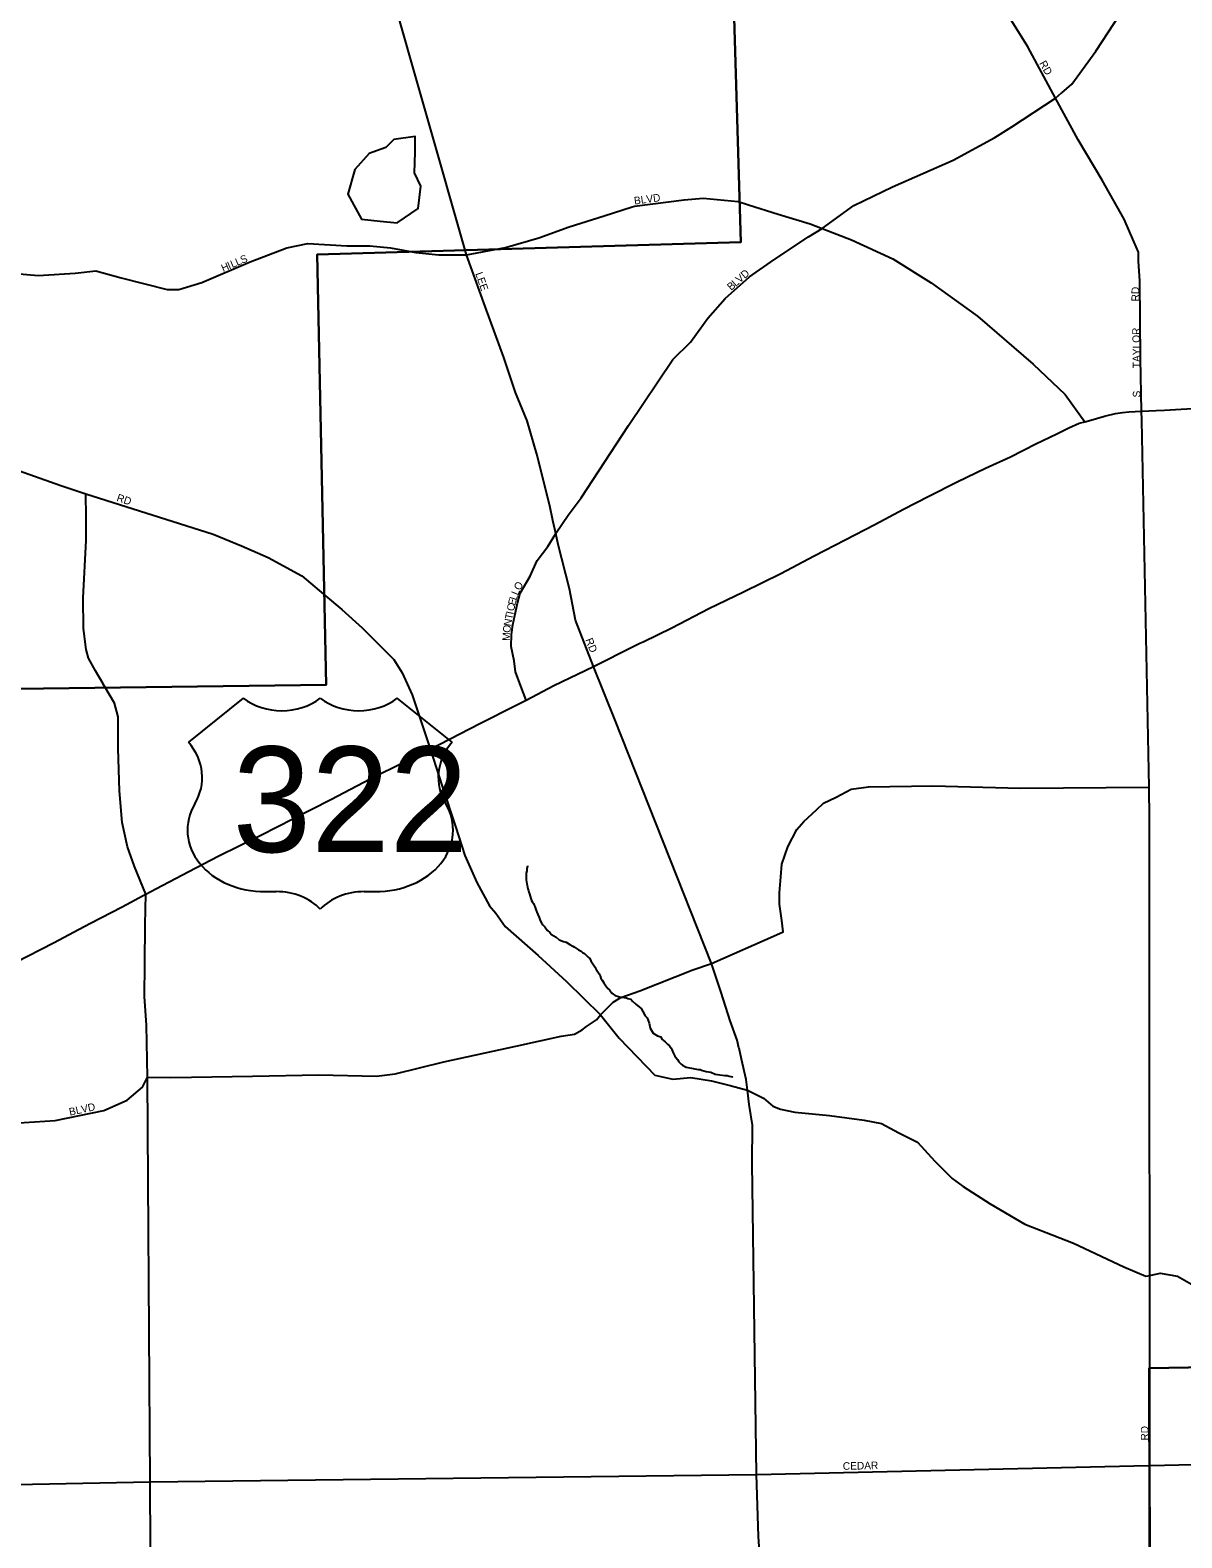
# Model space of a CAD drawing. Extents: x 2010165 to 2382125, y 1060529 to 1407316.
# Drawn here: x 2219834 to 2227428, y 1276424 to 1286370 of the extents above; entities that cross this region are included whole.
import ezdxf

# ---------------------------------------------------------------- set-up
doc = ezdxf.new("R2010")
doc.units = 0
for name, color, linetype in [('GM_X_City_Street', 7, 'Continuous'), ('GM_X_City_Street_Text', 7, 'Continuous'), ('GM_X_Corporation', 7, 'Continuous'), ('GM_X_Minor_Lake', 7, 'Continuous'), ('GM_X_Minor_River', 7, 'Continuous'), ('GM_X_US_Location', 7, 'Continuous'), ('GM_X_US_Route', 7, 'Continuous'), ('GM_X_US_Shield', 7, 'Continuous')]:
    doc.layers.add(name, color=color, linetype=linetype)

msp = doc.modelspace()

# ---------------------------------------------------------------- linework, layer by layer
at = {"layer": 'GM_X_City_Street'}
for points in [[(2226635.6, 1285956.3), (2226703.4, 1286013.5), (2226860.1, 1286232.3), (2227103.2, 1286604), (2227251.9, 1286822.6), (2227419.3, 1287019.6), (2227544.1, 1287153.4), (2227644.2, 1287238.2), (2227758.5, 1287313.5), (2227909.1, 1287385.6), (2227962.6, 1287407.1), (2228150.3, 1287440), (2228390.3, 1287462.3), (2229723.6, 1287464.6), (2230151, 1287455.6), (2230359.3, 1287463), (2230492.5, 1287506.6), (2230583.3, 1287563.1), (2230677.8, 1287631.8), (2230864.7, 1287769.1), (2230895.8, 1287806.1), (2233595.7, 1289787)], [(2226595.5, 1285922.4), (2226412.3, 1286260.9), (2226274.2, 1286482.1), (2226020.7, 1286826.9), (2224479.3, 1288589.7), (2224393.1, 1288686.5), (2224393.1, 1288686.5)], [(2222711.7, 1284887.5), (2222192.1, 1286709.7), (2222167.1, 1286823.4), (2222140.7, 1286911.1), (2222123.4, 1286962.8), (2222087.7, 1287024.1), (2222044.5, 1287065.2), (2221995.8, 1287088), (2221883.5, 1287144.9), (2221854.6, 1287161.4), (2221796.9, 1287208.8), (2221742.6, 1287264.1), (2221696.7, 1287333.2), (2221646.5, 1287398.5), (2221616.4, 1287493.7), (2221580.4, 1287645.3), (2221496.1, 1287732.6), (2221381.1, 1287828.9), (2220715.7, 1288410.7)], [(2223104.3, 1281951.4), (2223068.8, 1282043.2), (2223034.3, 1282136.6), (2223024.4, 1282210.7), (2223005.9, 1282304.5), (2223007.9, 1282382.8), (2223016.2, 1282447.3), (2223028.6, 1282509.9), (2223046.6, 1282590.6), (2223065, 1282655.3), (2223130.2, 1282769.4), (2223177.7, 1282871), (2223247.4, 1282965.2), (2223299.8, 1283049.4), (2223303.2, 1283054.9), (2223382.4, 1283171.4), (2223467.7, 1283286), (2223583.4, 1283463.7), (2223780.2, 1283761.8), (2224071.7, 1284196.9), (2224187, 1284312.4), (2224303.2, 1284469.9), (2224416.2, 1284599.3), (2224576.9, 1284744), (2224738.4, 1284854.5), (2224967, 1285007), (2225056.1, 1285062.5), (2225264.4, 1285213.4), (2225519.9, 1285336.5), (2225920.4, 1285513.5), (2226195.2, 1285663.1), (2226307.7, 1285732.2), (2226595.5, 1285922.4), (2226635.4, 1285956.1), (2226635.6, 1285956.3)], [(2227163.7, 1283796.1), (2227163.6, 1283797.7), (2227162.4, 1283856.5), (2227155.2, 1284204.5), (2227150, 1284716.2), (2227142.6, 1284846.5), (2227141.1, 1284904.7), (2227111.2, 1284976.2), (2227047.3, 1285123.1), (2226902.3, 1285380.3), (2226745, 1285647.2), (2226595.5, 1285922.4)], [(2223802.8, 1285204.2), (2223804.2, 1285204.7), (2223819.2, 1285209.4), (2224145.4, 1285251.4), (2224271.5, 1285261.9), (2224502.9, 1285240.7), (2224570.5, 1285219.1)], [(2224570.5, 1285219.1), (2224571, 1285218.9), (2224765.8, 1285156.6), (2224976.1, 1285093.3), (2225056.1, 1285062.5), (2225249.5, 1284988), (2225522.9, 1284861.8), (2225775.2, 1284703.9), (2226080.2, 1284482.9), (2226448.1, 1284167.2), (2226658.3, 1283967.2), (2226788.5, 1283787.6)], [(2219537.2, 1284782.3), (2219886.6, 1284751.8), (2220129.6, 1284766.9), (2220266.3, 1284782), (2220433.4, 1284736.5), (2220737.2, 1284660.4), (2220813.1, 1284660.4), (2220965, 1284705.9), (2221284, 1284842.5), (2221527.1, 1284933.5), (2221663.7, 1284963.8), (2221921.9, 1284948.6), (2222073.8, 1284948.5), (2222210.5, 1284933.3), (2222377.6, 1284902.8), (2222529.4, 1284887.6), (2222711.7, 1284887.5), (2222967.3, 1284936.2), (2223188.2, 1284999.3), (2223388, 1285072.9), (2223619.4, 1285146.4), (2223802.8, 1285204.2)], [(2223281.3, 1283135.6), (2223260.5, 1283232.5), (2223175.5, 1283573.5), (2223111.7, 1283792.7), (2223034.7, 1283979.4), (2222956.5, 1284210.2), (2222833.6, 1284546.3), (2222711.7, 1284887.5)], [(2217950.4, 1284792.1), (2218358.3, 1284581.6), (2218656.3, 1284404.8), (2218711.5, 1284382.8), (2218854.9, 1284305.5), (2218987.4, 1284239.2), (2219042.5, 1284195), (2219086.7, 1284128.8), (2219197, 1283974.2), (2219230.1, 1283908), (2219296.2, 1283808.7), (2219439.8, 1283643), (2219528, 1283587.8), (2219627.3, 1283532.6), (2219726.7, 1283477.3), (2220035.6, 1283366.9), (2220201.2, 1283311.7), (2221039.9, 1283046.4), (2221227.6, 1282969.1), (2221404.2, 1282891.8), (2221624.9, 1282770.3), (2221768.4, 1282648.8), (2221779.2, 1282639.9)], [(2227213.7, 1281166.8), (2227213.5, 1281377.4), (2227163.7, 1283796.1)], [(2220314.9, 1282057.4), (2220265.1, 1282143.2), (2220218.8, 1282228.3), (2220203.3, 1282284.1), (2220185.7, 1282422.1), (2220182.4, 1282624.8), (2220202.7, 1283002.7), (2220202.7, 1283157.3), (2220201.2, 1283311.7)], [(2223549.3, 1282173.5), (2223549.3, 1282173.5), (2223430.5, 1282478.1), (2223389.1, 1282683.8), (2223315.3, 1282977), (2223299.8, 1283049.4), (2223281.3, 1283135.4), (2223281.3, 1283135.6)], [(2221779.2, 1282639.9), (2221780.5, 1282638.9), (2221889.7, 1282549.4), (2222022.1, 1282428), (2222231.8, 1282218.2), (2222287, 1282129.9), (2222353.1, 1281986.3), (2222472.3, 1281629.2)], [(2223688.9, 1281821.8), (2223549.3, 1282173.5)], [(2220595.8, 1280670.5), (2220521.1, 1280853.1), (2220475.6, 1280982.3), (2220439.3, 1281144), (2220423.9, 1281352.4), (2220414.7, 1281631.2), (2220413.3, 1281839.9), (2220388.9, 1281929.6), (2220325.9, 1282038.3), (2220315.4, 1282056.6), (2220314.9, 1282057.4)], [(2224507.6, 1279656.9), (2224496.6, 1279707.5), (2224449.2, 1279834.7), (2224390.2, 1280021.9), (2224327.4, 1280214.1), (2223689, 1281821.8), (2223688.9, 1281821.8)], [(2222472.3, 1281629.2), (2222550.5, 1281382.3), (2222638.7, 1281117.4), (2222701, 1280925.3), (2222778.8, 1280748.6), (2222861.7, 1280592.8), (2222903.3, 1280546.1), (2222965.5, 1280457.8), (2223183.6, 1280265.6), (2223370.5, 1280094.1), (2223594.6, 1279874.9), (2223718.2, 1279720.1), (2223951.9, 1279475.9), (2224071.2, 1279450), (2224190.7, 1279460.3), (2224325.6, 1279439.5), (2224450.3, 1279408.3), (2224563.3, 1279377.7), (2224668.3, 1279325.2), (2224730.6, 1279273.2), (2224782.5, 1279252.4), (2224876, 1279231.6), (2225104.5, 1279210.7), (2225332.9, 1279179.5), (2225447.2, 1279158.7), (2225561.3, 1279096.3), (2225685.9, 1279033.9), (2225800.2, 1278909.3), (2225914.3, 1278794.9), (2225987, 1278743), (2226163.6, 1278628.7), (2226391.9, 1278493.6), (2226713.9, 1278368.9), (2227046.1, 1278213), (2227191.4, 1278150.6), (2227216.6, 1278156.1), (2227284.9, 1278171.3), (2227399.2, 1278150.5), (2227492.6, 1278098.5)], [(2224754.9, 1280402.4), (2224755.5, 1280402.6), (2224798.3, 1280421.5), (2224790.8, 1280497.4), (2224775.6, 1280603.8), (2224775.7, 1280679.7), (2224783.3, 1280786), (2224791, 1280869.6), (2224828.9, 1280983.4), (2224889.7, 1281097.4), (2224935.3, 1281150.5), (2225018.8, 1281226.4), (2225064.4, 1281271.9), (2225148, 1281309.9), (2225246.7, 1281363), (2225360.7, 1281378.1), (2225785.9, 1281385.6), (2226363, 1281370.2), (2227213.5, 1281377.4)], [(2227215.3, 1279481.8), (2227213.7, 1281166.8), (2227213.7, 1281166.8)], [(2220612.7, 1278782.3), (2220608, 1279464.4), (2220601, 1279805.5), (2220588.7, 1279994.7), (2220588.8, 1280211.1), (2220591.4, 1280469.1), (2220595.8, 1280670.5)], [(2224327.4, 1280214.1), (2224327.4, 1280214.1), (2224754.9, 1280402.4)], [(2220608, 1279464.4), (2220758.1, 1279461.4), (2220897.7, 1279463.8), (2221299.1, 1279471), (2221736.9, 1279478.1), (2222116.4, 1279470.7), (2222240.3, 1279485.2), (2222561.5, 1279565.4), (2223035.8, 1279667.4), (2223335, 1279732.9), (2223422.6, 1279747.5), (2223473.6, 1279776.7), (2223502.8, 1279798.6), (2223568.5, 1279842.3), (2223594.6, 1279874.9), (2223678, 1279959), (2223729.1, 1279988.2), (2223853.1, 1280031.9), (2224203.5, 1280170.5), (2224327.4, 1280214.1)], [(2224622.9, 1276842.2), (2224593.8, 1278895), (2224597.4, 1279146), (2224573.8, 1279283.9), (2224563.3, 1279377.7), (2224555.5, 1279448), (2224524, 1279581.7), (2224508, 1279655.1), (2224507.6, 1279656.9)], [(2219727.1, 1279159.8), (2219998.1, 1279176.6), (2220320, 1279244.4), (2220472.5, 1279312.1), (2220574.2, 1279396.7), (2220608, 1279464.4)], [(2227216.5, 1278165.5), (2227215.3, 1279481.8), (2227215.3, 1279481.8)], [(2220356.5, 1274019.8), (2220350.3, 1274089.9), (2220338.1, 1274157.8), (2220398, 1274358.5), (2220427.7, 1274498), (2220466.8, 1274659.9), (2220514.8, 1274856.2), (2220561.5, 1275030.4), (2220602.9, 1275308.8), (2220617.3, 1275488), (2220640.2, 1275719.7), (2220636, 1275949.6), (2220630.3, 1276161), (2220628.1, 1276359.8), (2220626.1, 1276793), (2220612.7, 1278782.3), (2220612.7, 1278782.3)], [(2227223.6, 1275259.4), (2227223.6, 1275259.4), (2227217.7, 1276901.7), (2227216.6, 1278156.1), (2227216.5, 1278165.5), (2227216.5, 1278165.5)], [(2227207.6, 1276901.5), (2227217.7, 1276901.7), (2229995.1, 1276965.4), (2230047.3, 1276965.8), (2230047.4, 1276965.8)], [(2224622.9, 1276842.2), (2227207.6, 1276901.5), (2227207.6, 1276901.5)], [(2217242.5, 1276735.2), (2217441.5, 1276734.5), (2218738.2, 1276756.1), (2220626.1, 1276793), (2224622.9, 1276842.2)], [(2224710.9, 1275269.8), (2224710.2, 1275287), (2224703.8, 1275436.8), (2224661.7, 1276075.9), (2224644.7, 1276298.2), (2224636.5, 1276432.5), (2224622.9, 1276842.2)]]:
    msp.add_lwpolyline(points, dxfattribs=at)
at = {"layer": 'GM_X_Corporation'}
for points in [[(2218751.6, 1292766.1), (2220205.1, 1292813.1), (2221725.1, 1292831.1), (2222979.7, 1292842.7), (2223708.9, 1293875.9), (2224426.4, 1293267.8), (2224417.4, 1293258.1), (2224403.8, 1292854.9), (2227031.5, 1292904), (2227099.1, 1290174.7), (2224367.1, 1290157.1), (2224518.8, 1284971.9), (2221727.1, 1284889.8), (2221785.3, 1282050.5), (2219239.6, 1282017.8)], [(2219239.6, 1282017.8), (2221785.3, 1282050.5), (2221727.1, 1284889.8), (2224518.8, 1284971.9), (2224367.1, 1290157.1)], [(2232960.9, 1287546.8), (2233029.7, 1284948.2), (2232459, 1284930.9), (2232485.9, 1284023), (2232536.6, 1280068.4), (2231152.6, 1280038.5), (2231149.4, 1279549.1), (2229885.6, 1279521.9), (2229930.6, 1277589), (2227212.8, 1277543.4), (2227217.8, 1275590.4)]]:
    msp.add_lwpolyline(points, dxfattribs=at)
msp.add_lwpolyline([(2229930.6, 1277589), (2229919.6, 1276963.7), (2232605.3, 1276982.5), (2235814.7, 1277015.3), (2237248, 1277030.4), (2237920.1, 1277033.5), (2237909.1, 1276096.1), (2237899.5, 1275345.4), (2237930.6, 1271803), (2229239.1, 1271734.1), (2229230.9, 1274233.5), (2228436.4, 1274209.9), (2228413, 1275606.8), (2227217.8, 1275590.4), (2227212.8, 1277543.4)], close=True, dxfattribs=at)
at = {"layer": 'GM_X_Minor_Lake'}
for points in [[(2222141.3, 1285110.6), (2222253.7, 1285098.4), (2222392.3, 1285193.4), (2222409.4, 1285340.4), (2222367.4, 1285430), (2222372.7, 1285564.7), (2222372.6, 1285669.2), (2222232.4, 1285648.4), (2222179.3, 1285597.1), (2222093.3, 1285564.8)], [(2222093.3, 1285564.8), (2222069.6, 1285556.8), (2221975.4, 1285450.5), (2221928.5, 1285288.9), (2222018.2, 1285123.9), (2222141.3, 1285110.6)]]:
    msp.add_lwpolyline(points, dxfattribs=at)
at = {"layer": 'GM_X_Minor_River'}
for points in [[(2223113.3, 1280858.4), (2223113.4, 1280856.4), (2223109.7, 1280840.3), (2223108, 1280824.2), (2223104.3, 1280810.1), (2223104.6, 1280794), (2223105, 1280775.9), (2223105.2, 1280765.9), (2223107.5, 1280751.9), (2223107.7, 1280739.8), (2223111.9, 1280729.8), (2223114.2, 1280717.8), (2223116.4, 1280705.8), (2223120.7, 1280693.9), (2223122.9, 1280683.9), (2223127.2, 1280671.9), (2223131.5, 1280657.9), (2223135.8, 1280641.9), (2223140.1, 1280629.9), (2223146.3, 1280618), (2223152.6, 1280608.1), (2223156.8, 1280598.1), (2223161, 1280588.2), (2223167.4, 1280570.2), (2223175.8, 1280552.3), (2223182.1, 1280536.4), (2223190.6, 1280516.4), (2223197, 1280496.5), (2223205.3, 1280482.6), (2223213.7, 1280468.7), (2223228, 1280454.9), (2223236.3, 1280441), (2223244.5, 1280431.1), (2223260.9, 1280417.4), (2223271.2, 1280405.5), (2223301.6, 1280388), (2223322.1, 1280370.3), (2223350.4, 1280358.8), (2223368.6, 1280353.1), (2223393, 1280337.6), (2223411.3, 1280327.9), (2223423.5, 1280322.1), (2223450, 1280302.5), (2223466.2, 1280294.8), (2223476.4, 1280286.9), (2223488.6, 1280279.1), (2223500.8, 1280269.3), (2223513.2, 1280255.5), (2223523.4, 1280245.7), (2223531.8, 1280229.8), (2223544.2, 1280211.9), (2223556.6, 1280192.1), (2223569.1, 1280170.2), (2223577.4, 1280158.3), (2223585.7, 1280144.4), (2223592, 1280132.5), (2223596.3, 1280116.5), (2223606.6, 1280102.6), (2223617, 1280086.8), (2223629.5, 1280064.9), (2223643.9, 1280049.1), (2223654.1, 1280039.3), (2223668.6, 1280017.5), (2223678.8, 1280011.6), (2223691, 1280001.8), (2223719.3, 1279992.3), (2223735.4, 1279990.6), (2223749.5, 1279988.9), (2223765.6, 1279987.2), (2223775.7, 1279983.4), (2223793.9, 1279977.7), (2223806.2, 1279963.9), (2223826.7, 1279944.2), (2223851.2, 1279924.6), (2223863.4, 1279916.8), (2223873.9, 1279896.9), (2223888.5, 1279869.1), (2223902.8, 1279855.3), (2223915.6, 1279819.4), (2223922.3, 1279787.4), (2223928.6, 1279775.4), (2223941.1, 1279753.6), (2223969.5, 1279736), (2223991.8, 1279728.4), (2223998.1, 1279714.5), (2224020.5, 1279696.9), (2224036.9, 1279681.1), (2224049.2, 1279669.3), (2224061.5, 1279655.5), (2224065.7, 1279645.5), (2224074.2, 1279623.6), (2224084.7, 1279601.7), (2224101.2, 1279579.9), (2224111.6, 1279564), (2224125.9, 1279548.2), (2224136.1, 1279542.4), (2224160.5, 1279528.8), (2224204.8, 1279519.6), (2224239.1, 1279514.3), (2224251.1, 1279514.5), (2224261.3, 1279508.7)], [(2224261.3, 1279508.7), (2224291.6, 1279501.2), (2224321.8, 1279495.8), (2224350.1, 1279484.3), (2224382.4, 1279478.9), (2224414.6, 1279475.5), (2224428.7, 1279473.8), (2224442.8, 1279470), (2224454.9, 1279468.2), (2224464.9, 1279466.4), (2224464.9, 1279466.4)]]:
    msp.add_lwpolyline(points, dxfattribs=at)
at = {"layer": 'GM_X_US_Route'}
for points in [[(2227312.9, 1283864.3), (2227533.8, 1283875.6), (2227752.2, 1283883.3), (2227982.7, 1283895), (2228241.1, 1283907), (2228467.6, 1283916.7), (2228670, 1283924.2), (2228930.5, 1283932.2), (2229114.8, 1283941.6), (2229321.2, 1283955.2), (2229563.7, 1283965), (2229794.1, 1283978.8), (2229972.9, 1283985.2), (2230004.5, 1283986.3), (2230230.9, 1283998.1), (2230469.5, 1283993.8), (2230495.4, 1283994.4)], [(2223854.9, 1282325.5), (2223876, 1282335.8), (2224064.3, 1282428), (2224309.8, 1282554.2), (2224537.3, 1282664.1), (2224782.9, 1282786.3), (2225002.4, 1282902.2), (2225208, 1283008), (2225403.5, 1283109.8), (2225593.1, 1283211.4), (2225758.7, 1283296.9), (2225946.4, 1283390.5), (2226134, 1283480.2), (2226297.7, 1283555.6), (2226465.4, 1283641.1), (2226603.2, 1283708.3), (2226683, 1283747), (2226750.9, 1283777.6), (2226788.5, 1283787.6), (2226812.9, 1283794.1), (2226918.9, 1283822.9), (2226990.9, 1283841.5), (2227037.5, 1283847.1), (2227079, 1283852.2), (2227162.4, 1283856.5), (2227259.3, 1283861.5), (2227312.9, 1283864.3)], [(2223549.3, 1282173.5), (2223814.8, 1282305.8), (2223854.9, 1282325.5)], [(2220579.3, 1280661.8), (2220595.8, 1280670.5), (2220663.2, 1280706.1), (2220880.7, 1280820), (2221074.3, 1280921.7), (2221359.8, 1281062.2), (2221565.3, 1281168), (2221816.8, 1281296.2), (2222076.3, 1281430.5), (2222305.8, 1281546.6), (2222472.3, 1281629.2), (2222535.4, 1281660.6), (2222798.8, 1281796.9), (2223038.3, 1281917), (2223104.3, 1281951.4), (2223287.8, 1282047.2), (2223549.3, 1282173.5)], [(2220157.6, 1280440.7), (2220232.1, 1280480.2), (2220439.7, 1280588.1), (2220579.3, 1280661.8)], [(2218424, 1279532.2), (2218599.7, 1279619.8), (2218821.2, 1279737.7), (2219058.7, 1279863.8), (2219274.2, 1279975.8), (2219507.7, 1280097.8), (2219739.2, 1280221.9), (2219986.7, 1280350.1), (2220157.6, 1280440.7)]]:
    msp.add_lwpolyline(points, dxfattribs=at)
at = {"layer": 'GM_X_US_Shield'}
for p, q in [((2221239.3, 1281963.6), (2220876.7, 1281673.5)), ((2222617, 1281673.5), (2222254.4, 1281963.6)), ((2221384.3, 1280687.4), (2221456.8, 1280687.4)), ((2222036.9, 1280687.4), (2222109.4, 1280687.4))]:
    msp.add_line(p, q, dxfattribs=at)
for centre, major_axis, start_param, end_param in [((2221493.1, 1282170.7), (-362.5, 0), 0.795399, 2.346194), ((2222000.6, 1282170.7), (-362.5, 0), 0.795399, 2.346194), ((2220460.9, 1281440.6), (507.6, 0), 5.838949, 6.894067), ((2223032.7, 1281440.6), (-507.6, 0), 5.672304, 6.727422), ((2221378.6, 1281093.4), (507.6, 0), 2.702327, 4.723529), ((2222115, 1281093.4), (-507.6, 0), 1.559657, 3.580859), ((2221456.8, 1280397.4), (-362.5, 0), 3.785094, 4.712389), ((2222036.9, 1280397.4), (-362.5, 0), 4.712389, 5.639684)]:
    msp.add_ellipse(centre, major_axis=major_axis, ratio=0.8, start_param=start_param, end_param=end_param, dxfattribs=at)

# ---------------------------------------------------------------- texts
at = {"layer": 'GM_X_City_Street_Text'}
for s, rotation, p in [('RD', 299.36684, (2226485.9, 1286152.1)), ('BLVD', 7.49705, (2223818.9, 1285219.6)), ('H', 23.11249, (2221106.1, 1284774.5)), ('I', 23.11289, (2221146.6, 1284791.8)), ('L', 23.10532, (2221166.8, 1284800.5)), ('L', 23.1093, (2221199.2, 1284814.3)), ('S', 23.12514, (2221231.5, 1284828.1)), ('LEE', 289.1757, (2222768, 1284764.4)), ('B', 41.39153, (2224456.3, 1284649.7)), ('L', 41.36582, (2224486, 1284675.9)), ('V', 41.37911, (2224512.4, 1284699.1)), ('D', 40.43532, (2224545.3, 1284728.1)), ('RD', 90, (2227145.9, 1284581.1)), ('TAYLOR', 90.86756, (2227154.7, 1284140.9)), ('S', 90, (2227154.7, 1283947.5)), ('RD', 341.56505, (2220399.9, 1283265.6)), ('O', 60.77557, (2223062.9, 1282669.8)), ('E', 76.57333, (2223032.3, 1282572.7)), ('L', 73.2929, (2223040.3, 1282606.2)), ('L', 67.24983, (2223049.9, 1282638.6)), ('T', 78.13808, (2223012.1, 1282478.4)), ('I', 77.79837, (2223019.3, 1282512.8)), ('C', 77.82135, (2223024, 1282534.3)), ('O', 82.72315, (2222998.8, 1282392.5)), ('N', 79.60325, (2223004.2, 1282435.5)), ('M', 87.66788, (2222996.7, 1282340.9)), ('RD', 291.25285, (2223493.9, 1282349)), ('BLVD', 12.20001, (2220095.8, 1279209.1)), ('RD', 90, (2227207.5, 1277065.9)), ('CEDAR', 1.21818, (2225192.7, 1276872.9))]:
    msp.add_text(s, height=50, rotation=rotation, dxfattribs=at).set_placement(p)
at = {"layer": 'GM_X_US_Location'}
for s in ['/', '0']:
    msp.add_text(s, height=1, dxfattribs=at).set_placement((2221747.4, 1281296))
msp.add_text('322', height=1, rotation=0.00001, dxfattribs=at).set_placement((2221439.7, 1281089))
at = {"layer": 'GM_X_US_Shield'}
msp.add_text('322', height=696.1, dxfattribs=at).set_placement((2221168.5, 1280948.4))

doc.saveas('drawing.dxf')
